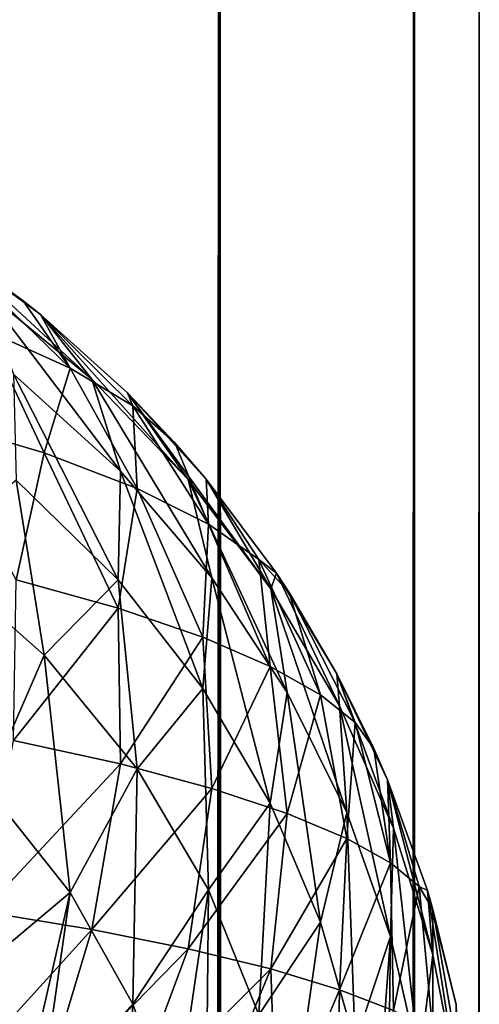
# Model space of a CAD drawing. Extents: x -265 to 265, y 0 to 1027.
# Tile 394 of 396: x 264.229 to 265, y 1013.393 to 1015.045. Entities that reach past the tile are written whole.
import ezdxf

# ---------------------------------------------------------------- set-up
doc = ezdxf.new("R2010")
doc.units = 0
doc.header["$LTSCALE"] = 65.185185
for name, color, linetype in [('16', 7, 'CONTINUOUS'), ('20', 7, 'CONTINUOUS'), ('247', 7, 'CONTINUOUS'), ('248', 7, 'CONTINUOUS'), ('25', 7, 'CONTINUOUS')]:
    doc.layers.add(name, color=color, linetype=linetype)

msp = doc.modelspace()

# ---------------------------------------------------------------- linework, layer by layer
at = {"layer": '16', "color": 7, "linetype": 'CONTINUOUS'}
for points in [[(264.2346, 1014.5734, 16.764), (264.1058, 1014.6665, 16.75), (264.2635, 1014.5503, 23.2325), (264.2346, 1014.5734, 16.764)], [(264.2635, 1014.5503, 23.2325), (264.1058, 1014.6665, 16.75), (264.1058, 1014.6665, 23.25), (264.2635, 1014.5503, 23.2325)], [(264.2635, 1014.5503, 16.7675), (264.2346, 1014.5734, 16.764), (264.2635, 1014.5503, 23.2325), (264.2635, 1014.5503, 16.7675)], [(264.4093, 1014.4191, 16.7871), (264.2635, 1014.5503, 16.7675), (264.4093, 1014.4191, 23.2129), (264.4093, 1014.4191, 16.7871)], [(264.4093, 1014.4191, 23.2129), (264.2635, 1014.5503, 16.7675), (264.2635, 1014.5503, 23.2325), (264.4093, 1014.4191, 23.2129)], [(264.4889, 1014.3353, 16.7997), (264.4093, 1014.4191, 16.7871), (264.5417, 1014.274, 23.1911), (264.4889, 1014.3353, 16.7997)], [(264.5417, 1014.274, 23.1911), (264.4093, 1014.4191, 16.7871), (264.4093, 1014.4191, 23.2129), (264.5417, 1014.274, 23.1911)], [(264.5417, 1014.274, 16.8089), (264.4889, 1014.3353, 16.7997), (264.5417, 1014.274, 23.1911), (264.5417, 1014.274, 16.8089)], [(264.6594, 1014.1164, 16.8325), (264.5417, 1014.274, 16.8089), (264.6594, 1014.1164, 23.1675), (264.6594, 1014.1164, 16.8325)], [(264.6594, 1014.1164, 23.1675), (264.5417, 1014.274, 16.8089), (264.5417, 1014.274, 23.1911), (264.6594, 1014.1164, 23.1675)], [(264.681, 1014.0837, 16.8375), (264.6594, 1014.1164, 16.8325), (264.7611, 1013.9478, 23.1422), (264.681, 1014.0837, 16.8375)], [(264.7611, 1013.9478, 23.1422), (264.6594, 1014.1164, 16.8325), (264.6594, 1014.1164, 23.1675), (264.7611, 1013.9478, 23.1422)], [(264.7611, 1013.9478, 16.8578), (264.681, 1014.0837, 16.8375), (264.7611, 1013.9478, 23.1422), (264.7611, 1013.9478, 16.8578)], [(264.8232, 1013.8221, 16.8767), (264.7611, 1013.9478, 16.8578), (264.8459, 1013.7698, 23.1155), (264.8232, 1013.8221, 16.8767)], [(264.8459, 1013.7698, 23.1155), (264.7611, 1013.9478, 16.8578), (264.7611, 1013.9478, 23.1422), (264.8459, 1013.7698, 23.1155)], [(264.8459, 1013.7698, 16.8845), (264.8232, 1013.8221, 16.8767), (264.8459, 1013.7698, 23.1155), (264.8459, 1013.7698, 16.8845)], [(264.9128, 1013.5842, 16.9124), (264.8459, 1013.7698, 16.8845), (264.9128, 1013.5842, 23.0876), (264.9128, 1013.5842, 16.9124)], [(264.9128, 1013.5842, 23.0876), (264.8459, 1013.7698, 16.8845), (264.8459, 1013.7698, 23.1155), (264.9128, 1013.5842, 23.0876)], [(264.9222, 1013.5523, 16.9172), (264.9128, 1013.5842, 16.9124), (264.9611, 1013.3927, 23.0589), (264.9222, 1013.5523, 16.9172)], [(264.9611, 1013.3927, 23.0589), (264.9128, 1013.5842, 16.9124), (264.9128, 1013.5842, 23.0876), (264.9611, 1013.3927, 23.0589)], [(264.9611, 1013.3927, 16.9411), (264.9222, 1013.5523, 16.9172), (264.9611, 1013.3927, 23.0589), (264.9611, 1013.3927, 16.9411)]]:
    msp.add_3dface(points, dxfattribs=at)
at = {"layer": '20', "color": 7, "linetype": 'CONTINUOUS'}
for points in [[(264.1058, 1014.6665, 16.75), (264.2346, 1014.5734, 16.764), (264.1224, 1014.6451, 16.5791), (264.1058, 1014.6665, 16.75)], [(264.2346, 1014.5734, 16.764), (264.3134, 1014.4605, 16.4194), (264.1224, 1014.6451, 16.5791), (264.2346, 1014.5734, 16.764)], [(264.3134, 1014.4605, 16.4194), (264.1729, 1014.5234, 16.2431), (264.1224, 1014.6451, 16.5791), (264.3134, 1014.4605, 16.4194)], [(264.2346, 1014.5734, 16.764), (264.2635, 1014.5503, 16.7675), (264.3134, 1014.4605, 16.4194), (264.2346, 1014.5734, 16.764)], [(264.2635, 1014.5503, 16.7675), (264.4093, 1014.4191, 16.7871), (264.4184, 1014.397, 16.6064), (264.2635, 1014.5503, 16.7675)], [(264.2635, 1014.5503, 16.7675), (264.4184, 1014.397, 16.6064), (264.3134, 1014.4605, 16.4194), (264.2635, 1014.5503, 16.7675)], [(264.2695, 1014.3184, 16.0214), (264.0759, 1014.3755, 15.8498), (264.1729, 1014.5234, 16.2431), (264.2695, 1014.3184, 16.0214)], [(264.3134, 1014.4605, 16.4194), (264.2695, 1014.3184, 16.0214), (264.1729, 1014.5234, 16.2431), (264.3134, 1014.4605, 16.4194)], [(264.4259, 1014.2586, 16.2118), (264.2695, 1014.3184, 16.0214), (264.3134, 1014.4605, 16.4194), (264.4259, 1014.2586, 16.2118)], [(264.4184, 1014.397, 16.6064), (264.4259, 1014.2586, 16.2118), (264.3134, 1014.4605, 16.4194), (264.4184, 1014.397, 16.6064)], [(264.4093, 1014.4191, 16.7871), (264.4889, 1014.3353, 16.7997), (264.4184, 1014.397, 16.6064), (264.4093, 1014.4191, 16.7871)], [(264.4889, 1014.3353, 16.7997), (264.5456, 1014.1984, 16.4147), (264.4184, 1014.397, 16.6064), (264.4889, 1014.3353, 16.7997)], [(264.5456, 1014.1984, 16.4147), (264.4259, 1014.2586, 16.2118), (264.4184, 1014.397, 16.6064), (264.5456, 1014.1984, 16.4147)], [(264.2695, 1014.3184, 16.0214), (264.2226, 1014.105, 15.7278), (264.0759, 1014.3755, 15.8498), (264.2695, 1014.3184, 16.0214)], [(264.4889, 1014.3353, 16.7997), (264.5417, 1014.274, 16.8089), (264.5456, 1014.1984, 16.4147), (264.4889, 1014.3353, 16.7997)], [(264.3939, 1014.0576, 15.895), (264.2226, 1014.105, 15.7278), (264.2695, 1014.3184, 16.0214), (264.3939, 1014.0576, 15.895)], [(264.4259, 1014.2586, 16.2118), (264.3939, 1014.0576, 15.895), (264.2695, 1014.3184, 16.0214), (264.4259, 1014.2586, 16.2118)], [(264.5417, 1014.274, 16.8089), (264.6594, 1014.1164, 16.8325), (264.63, 1014.1396, 16.6247), (264.5417, 1014.274, 16.8089)], [(264.5417, 1014.274, 16.8089), (264.63, 1014.1396, 16.6247), (264.5456, 1014.1984, 16.4147), (264.5417, 1014.274, 16.8089)], [(264.5358, 1014.0088, 16.077), (264.3939, 1014.0576, 15.895), (264.4259, 1014.2586, 16.2118), (264.5358, 1014.0088, 16.077)], [(264.5456, 1014.1984, 16.4147), (264.5358, 1014.0088, 16.077), (264.4259, 1014.2586, 16.2118), (264.5456, 1014.1984, 16.4147)], [(264.6488, 1013.96, 16.2696), (264.5358, 1014.0088, 16.077), (264.5456, 1014.1984, 16.4147), (264.6488, 1013.96, 16.2696)], [(264.63, 1014.1396, 16.6247), (264.6488, 1013.96, 16.2696), (264.5456, 1014.1984, 16.4147), (264.63, 1014.1396, 16.6247)], [(264.6594, 1014.1164, 16.8325), (264.681, 1014.0837, 16.8375), (264.63, 1014.1396, 16.6247), (264.6594, 1014.1164, 16.8325)], [(264.681, 1014.0837, 16.8375), (264.7337, 1013.9121, 16.4692), (264.63, 1014.1396, 16.6247), (264.681, 1014.0837, 16.8375)], [(264.7337, 1013.9121, 16.4692), (264.6488, 1013.96, 16.2696), (264.63, 1014.1396, 16.6247), (264.7337, 1013.9121, 16.4692)], [(264.3939, 1014.0576, 15.895), (264.2181, 1013.8359, 15.5496), (264.2226, 1014.105, 15.7278), (264.3939, 1014.0576, 15.895)], [(264.681, 1014.0837, 16.8375), (264.7611, 1013.9478, 16.8578), (264.7915, 1013.8659, 16.6723), (264.681, 1014.0837, 16.8375)], [(264.681, 1014.0837, 16.8375), (264.7915, 1013.8659, 16.6723), (264.7337, 1013.9121, 16.4692), (264.681, 1014.0837, 16.8375)], [(264.3978, 1013.7963, 15.7123), (264.2181, 1013.8359, 15.5496), (264.3939, 1014.0576, 15.895), (264.3978, 1013.7963, 15.7123)], [(264.5358, 1014.0088, 16.077), (264.3978, 1013.7963, 15.7123), (264.3939, 1014.0576, 15.895), (264.5358, 1014.0088, 16.077)], [(264.551, 1013.755, 15.8916), (264.3978, 1013.7963, 15.7123), (264.5358, 1014.0088, 16.077), (264.551, 1013.755, 15.8916)], [(264.6488, 1013.96, 16.2696), (264.551, 1013.755, 15.8916), (264.5358, 1014.0088, 16.077), (264.6488, 1013.96, 16.2696)], [(264.6775, 1013.7132, 16.0836), (264.551, 1013.755, 15.8916), (264.6488, 1013.96, 16.2696), (264.6775, 1013.7132, 16.0836)], [(264.7337, 1013.9121, 16.4692), (264.6775, 1013.7132, 16.0836), (264.6488, 1013.96, 16.2696), (264.7337, 1013.9121, 16.4692)], [(264.7611, 1013.9478, 16.8578), (264.8232, 1013.8221, 16.8767), (264.7915, 1013.8659, 16.6723), (264.7611, 1013.9478, 16.8578)], [(264.7774, 1013.6715, 16.2852), (264.6775, 1013.7132, 16.0836), (264.7337, 1013.9121, 16.4692), (264.7774, 1013.6715, 16.2852)], [(264.7915, 1013.8659, 16.6723), (264.7774, 1013.6715, 16.2852), (264.7337, 1013.9121, 16.4692), (264.7915, 1013.8659, 16.6723)], [(264.8512, 1013.6305, 16.4931), (264.7774, 1013.6715, 16.2852), (264.7915, 1013.8659, 16.6723), (264.8512, 1013.6305, 16.4931)], [(264.8232, 1013.8221, 16.8767), (264.8512, 1013.6305, 16.4931), (264.7915, 1013.8659, 16.6723), (264.8232, 1013.8221, 16.8767)], [(264.3978, 1013.7963, 15.7123), (264.1661, 1013.5487, 15.408), (264.2181, 1013.8359, 15.5496), (264.3978, 1013.7963, 15.7123)], [(264.8232, 1013.8221, 16.8767), (264.8459, 1013.7698, 16.8845), (264.8512, 1013.6305, 16.4931), (264.8232, 1013.8221, 16.8767)], [(264.3498, 1013.5185, 15.5582), (264.1661, 1013.5487, 15.408), (264.3978, 1013.7963, 15.7123), (264.3498, 1013.5185, 15.5582)], [(264.551, 1013.755, 15.8916), (264.3498, 1013.5185, 15.5582), (264.3978, 1013.7963, 15.7123), (264.551, 1013.755, 15.8916)], [(264.5116, 1013.4862, 15.7266), (264.3498, 1013.5185, 15.5582), (264.551, 1013.755, 15.8916), (264.5116, 1013.4862, 15.7266)], [(264.6775, 1013.7132, 16.0836), (264.5116, 1013.4862, 15.7266), (264.551, 1013.755, 15.8916), (264.6775, 1013.7132, 16.0836)], [(264.8459, 1013.7698, 16.8845), (264.9128, 1013.5842, 16.9124), (264.8992, 1013.5906, 16.7046), (264.8459, 1013.7698, 16.8845)], [(264.8459, 1013.7698, 16.8845), (264.8992, 1013.5906, 16.7046), (264.8512, 1013.6305, 16.4931), (264.8459, 1013.7698, 16.8845)], [(264.6503, 1013.4525, 15.9101), (264.5116, 1013.4862, 15.7266), (264.6775, 1013.7132, 16.0836), (264.6503, 1013.4525, 15.9101)], [(264.7774, 1013.6715, 16.2852), (264.6503, 1013.4525, 15.9101), (264.6775, 1013.7132, 16.0836), (264.7774, 1013.6715, 16.2852)], [(264.7653, 1013.4177, 16.1059), (264.6503, 1013.4525, 15.9101), (264.7774, 1013.6715, 16.2852), (264.7653, 1013.4177, 16.1059)], [(264.8512, 1013.6305, 16.4931), (264.7653, 1013.4177, 16.1059), (264.7774, 1013.6715, 16.2852), (264.8512, 1013.6305, 16.4931)], [(264.8561, 1013.3825, 16.3113), (264.7653, 1013.4177, 16.1059), (264.8512, 1013.6305, 16.4931), (264.8561, 1013.3825, 16.3113)], [(264.8992, 1013.5906, 16.7046), (264.8561, 1013.3825, 16.3113), (264.8512, 1013.6305, 16.4931), (264.8992, 1013.5906, 16.7046)], [(264.9222, 1013.3471, 16.5236), (264.8561, 1013.3825, 16.3113), (264.8992, 1013.5906, 16.7046), (264.9222, 1013.3471, 16.5236)], [(264.9128, 1013.5842, 16.9124), (264.9222, 1013.5523, 16.9172), (264.8992, 1013.5906, 16.7046), (264.9128, 1013.5842, 16.9124)], [(264.9222, 1013.5523, 16.9172), (264.9222, 1013.3471, 16.5236), (264.8992, 1013.5906, 16.7046), (264.9222, 1013.5523, 16.9172)], [(264.3498, 1013.5185, 15.5582), (264.1058, 1013.25, 15.3335), (264.1661, 1013.5487, 15.408), (264.3498, 1013.5185, 15.5582)], [(264.9222, 1013.5523, 16.9172), (264.9611, 1013.3927, 16.9411), (264.9637, 1013.3119, 16.7401), (264.9222, 1013.5523, 16.9172)], [(264.9222, 1013.5523, 16.9172), (264.9637, 1013.3119, 16.7401), (264.9222, 1013.3471, 16.5236), (264.9222, 1013.5523, 16.9172)], [(264.2635, 1013.2325, 15.4497), (264.1058, 1013.25, 15.3335), (264.3498, 1013.5185, 15.5582), (264.2635, 1013.2325, 15.4497)], [(264.5116, 1013.4862, 15.7266), (264.2635, 1013.2325, 15.4497), (264.3498, 1013.5185, 15.5582), (264.5116, 1013.4862, 15.7266)], [(264.4093, 1013.2129, 15.5809), (264.2635, 1013.2325, 15.4497), (264.5116, 1013.4862, 15.7266), (264.4093, 1013.2129, 15.5809)], [(264.6503, 1013.4525, 15.9101), (264.4093, 1013.2129, 15.5809), (264.5116, 1013.4862, 15.7266), (264.6503, 1013.4525, 15.9101)], [(264.5417, 1013.1911, 15.726), (264.4093, 1013.2129, 15.5809), (264.6503, 1013.4525, 15.9101), (264.5417, 1013.1911, 15.726)], [(264.6594, 1013.1675, 15.8836), (264.5417, 1013.1911, 15.726), (264.6503, 1013.4525, 15.9101), (264.6594, 1013.1675, 15.8836)], [(264.7653, 1013.4177, 16.1059), (264.6594, 1013.1675, 15.8836), (264.6503, 1013.4525, 15.9101), (264.7653, 1013.4177, 16.1059)], [(264.7611, 1013.1422, 16.0522), (264.6594, 1013.1675, 15.8836), (264.7653, 1013.4177, 16.1059), (264.7611, 1013.1422, 16.0522)], [(264.8561, 1013.3825, 16.3113), (264.7611, 1013.1422, 16.0522), (264.7653, 1013.4177, 16.1059), (264.8561, 1013.3825, 16.3113)]]:
    msp.add_3dface(points, dxfattribs=at)
at = {"layer": '247', "color": 7, "linetype": 'CONTINUOUS'}
for points in [[(264.0252, 1, 5.3191), (264.5641, 1, 3.5897), (264.0252, 1019, 5.3191), (264.0252, 1, 5.3191)], [(264.0252, 1019, 5.3191), (264.5641, 1, 3.5897), (264.5641, 1019, 3.5897), (264.0252, 1019, 5.3191)], [(264.5641, 1, 3.5897), (264.8906, 1, 1.8081), (264.5641, 1019, 3.5897), (264.5641, 1, 3.5897)], [(264.5641, 1019, 3.5897), (264.8906, 1, 1.8081), (264.8906, 1019, 1.8081), (264.5641, 1019, 3.5897)], [(264.8906, 1, 1.8081), (265, 1), (264.8906, 1019, 1.8081), (264.8906, 1, 1.8081)], [(264.8906, 1019, 1.8081), (265, 1), (265, 1019), (264.8906, 1019, 1.8081)]]:
    msp.add_3dface(points, dxfattribs=at)
at = {"layer": '248', "color": 7, "linetype": 'CONTINUOUS'}
for points in [[(264.5641, 1, -3.5897), (264.0252, 1, -5.3191), (264.5641, 1019, -3.5897), (264.5641, 1, -3.5897)], [(264.5641, 1019, -3.5897), (264.0252, 1, -5.3191), (264.0252, 1019, -5.3191), (264.5641, 1019, -3.5897)], [(264.8906, 1, -1.8081), (264.5641, 1, -3.5897), (264.8906, 1019, -1.8081), (264.8906, 1, -1.8081)], [(264.8906, 1019, -1.8081), (264.5641, 1, -3.5897), (264.5641, 1019, -3.5897), (264.8906, 1019, -1.8081)], [(265, 1019), (265, 1), (264.8906, 1, -1.8081), (265, 1019)], [(265, 1019), (264.8906, 1, -1.8081), (264.8906, 1019, -1.8081), (265, 1019)]]:
    msp.add_3dface(points, dxfattribs=at)
at = {"layer": '25', "color": 7, "linetype": 'CONTINUOUS'}
for points in [[(264.2635, 1014.5503, 23.2325), (264.1058, 1014.6665, 23.25), (264.3498, 1014.4418, 23.5185), (264.2635, 1014.5503, 23.2325)], [(264.3498, 1014.4418, 23.5185), (264.1058, 1014.6665, 23.25), (264.1661, 1014.592, 23.5487), (264.3498, 1014.4418, 23.5185)], [(264.3498, 1014.4418, 23.5185), (264.1661, 1014.592, 23.5487), (264.3978, 1014.2877, 23.7963), (264.3498, 1014.4418, 23.5185)], [(264.3978, 1014.2877, 23.7963), (264.1661, 1014.592, 23.5487), (264.2181, 1014.4504, 23.8359), (264.3978, 1014.2877, 23.7963)], [(264.4093, 1014.4191, 23.2129), (264.2635, 1014.5503, 23.2325), (264.5116, 1014.2734, 23.4862), (264.4093, 1014.4191, 23.2129)], [(264.5116, 1014.2734, 23.4862), (264.2635, 1014.5503, 23.2325), (264.3498, 1014.4418, 23.5185), (264.5116, 1014.2734, 23.4862)], [(264.3978, 1014.2877, 23.7963), (264.2181, 1014.4504, 23.8359), (264.3939, 1014.105, 24.0576), (264.3978, 1014.2877, 23.7963)], [(264.3939, 1014.105, 24.0576), (264.2181, 1014.4504, 23.8359), (264.2226, 1014.2722, 24.105), (264.3939, 1014.105, 24.0576)], [(264.5116, 1014.2734, 23.4862), (264.3498, 1014.4418, 23.5185), (264.551, 1014.1084, 23.755), (264.5116, 1014.2734, 23.4862)], [(264.551, 1014.1084, 23.755), (264.3498, 1014.4418, 23.5185), (264.3978, 1014.2877, 23.7963), (264.551, 1014.1084, 23.755)], [(264.5417, 1014.274, 23.1911), (264.4093, 1014.4191, 23.2129), (264.6503, 1014.0899, 23.4525), (264.5417, 1014.274, 23.1911)], [(264.6503, 1014.0899, 23.4525), (264.4093, 1014.4191, 23.2129), (264.5116, 1014.2734, 23.4862), (264.6503, 1014.0899, 23.4525)], [(264.5358, 1013.923, 24.0088), (264.3978, 1014.2877, 23.7963), (264.3939, 1014.105, 24.0576), (264.5358, 1013.923, 24.0088)], [(264.551, 1014.1084, 23.755), (264.3978, 1014.2877, 23.7963), (264.5358, 1013.923, 24.0088), (264.551, 1014.1084, 23.755)], [(264.2695, 1013.9786, 24.3184), (264.2226, 1014.2722, 24.105), (264.0759, 1014.1502, 24.3755), (264.2695, 1013.9786, 24.3184)], [(264.3939, 1014.105, 24.0576), (264.2226, 1014.2722, 24.105), (264.2695, 1013.9786, 24.3184), (264.3939, 1014.105, 24.0576)], [(264.6503, 1014.0899, 23.4525), (264.5116, 1014.2734, 23.4862), (264.6775, 1013.9164, 23.7132), (264.6503, 1014.0899, 23.4525)], [(264.6775, 1013.9164, 23.7132), (264.5116, 1014.2734, 23.4862), (264.551, 1014.1084, 23.755), (264.6775, 1013.9164, 23.7132)], [(264.6594, 1014.1164, 23.1675), (264.5417, 1014.274, 23.1911), (264.6503, 1014.0899, 23.4525), (264.6594, 1014.1164, 23.1675)], [(264.2695, 1013.9786, 24.3184), (264.0759, 1014.1502, 24.3755), (264.1729, 1013.7569, 24.5234), (264.2695, 1013.9786, 24.3184)], [(264.4259, 1013.7882, 24.2586), (264.3939, 1014.105, 24.0576), (264.2695, 1013.9786, 24.3184), (264.4259, 1013.7882, 24.2586)], [(264.5358, 1013.923, 24.0088), (264.3939, 1014.105, 24.0576), (264.4259, 1013.7882, 24.2586), (264.5358, 1013.923, 24.0088)], [(264.6488, 1013.7304, 23.96), (264.551, 1014.1084, 23.755), (264.5358, 1013.923, 24.0088), (264.6488, 1013.7304, 23.96)], [(264.6775, 1013.9164, 23.7132), (264.551, 1014.1084, 23.755), (264.6488, 1013.7304, 23.96), (264.6775, 1013.9164, 23.7132)], [(264.7653, 1013.8941, 23.4177), (264.6594, 1014.1164, 23.1675), (264.6503, 1014.0899, 23.4525), (264.7653, 1013.8941, 23.4177)], [(264.7611, 1013.9478, 23.1422), (264.6594, 1014.1164, 23.1675), (264.7653, 1013.8941, 23.4177), (264.7611, 1013.9478, 23.1422)], [(264.7653, 1013.8941, 23.4177), (264.6503, 1014.0899, 23.4525), (264.7774, 1013.7148, 23.6715), (264.7653, 1013.8941, 23.4177)], [(264.7774, 1013.7148, 23.6715), (264.6503, 1014.0899, 23.4525), (264.6775, 1013.9164, 23.7132), (264.7774, 1013.7148, 23.6715)], [(264.3134, 1013.5806, 24.4605), (264.2695, 1013.9786, 24.3184), (264.1729, 1013.7569, 24.5234), (264.3134, 1013.5806, 24.4605)], [(264.4259, 1013.7882, 24.2586), (264.2695, 1013.9786, 24.3184), (264.3134, 1013.5806, 24.4605), (264.4259, 1013.7882, 24.2586)], [(264.8459, 1013.7698, 23.1155), (264.7611, 1013.9478, 23.1422), (264.8561, 1013.6887, 23.3825), (264.8459, 1013.7698, 23.1155)], [(264.8561, 1013.6887, 23.3825), (264.7611, 1013.9478, 23.1422), (264.7653, 1013.8941, 23.4177), (264.8561, 1013.6887, 23.3825)], [(264.5456, 1013.5853, 24.1984), (264.5358, 1013.923, 24.0088), (264.4259, 1013.7882, 24.2586), (264.5456, 1013.5853, 24.1984)], [(264.6488, 1013.7304, 23.96), (264.5358, 1013.923, 24.0088), (264.5456, 1013.5853, 24.1984), (264.6488, 1013.7304, 23.96)], [(264.7337, 1013.5308, 23.9121), (264.6775, 1013.9164, 23.7132), (264.6488, 1013.7304, 23.96), (264.7337, 1013.5308, 23.9121)], [(264.7774, 1013.7148, 23.6715), (264.6775, 1013.9164, 23.7132), (264.7337, 1013.5308, 23.9121), (264.7774, 1013.7148, 23.6715)], [(264.8561, 1013.6887, 23.3825), (264.7653, 1013.8941, 23.4177), (264.8512, 1013.5069, 23.6305), (264.8561, 1013.6887, 23.3825)], [(264.8512, 1013.5069, 23.6305), (264.7653, 1013.8941, 23.4177), (264.7774, 1013.7148, 23.6715), (264.8512, 1013.5069, 23.6305)], [(264.4184, 1013.3936, 24.397), (264.4259, 1013.7882, 24.2586), (264.3134, 1013.5806, 24.4605), (264.4184, 1013.3936, 24.397)], [(264.5456, 1013.5853, 24.1984), (264.4259, 1013.7882, 24.2586), (264.4184, 1013.3936, 24.397), (264.5456, 1013.5853, 24.1984)], [(264.3134, 1013.5806, 24.4605), (264.1729, 1013.7569, 24.5234), (264.1224, 1013.4209, 24.6451), (264.3134, 1013.5806, 24.4605)], [(264.9128, 1013.5842, 23.0876), (264.8459, 1013.7698, 23.1155), (264.9222, 1013.4764, 23.3471), (264.9128, 1013.5842, 23.0876)], [(264.9222, 1013.4764, 23.3471), (264.8459, 1013.7698, 23.1155), (264.8561, 1013.6887, 23.3825), (264.9222, 1013.4764, 23.3471)], [(264.63, 1013.3753, 24.1396), (264.6488, 1013.7304, 23.96), (264.5456, 1013.5853, 24.1984), (264.63, 1013.3753, 24.1396)], [(264.7337, 1013.5308, 23.9121), (264.6488, 1013.7304, 23.96), (264.63, 1013.3753, 24.1396), (264.7337, 1013.5308, 23.9121)], [(264.7915, 1013.3277, 23.8659), (264.7774, 1013.7148, 23.6715), (264.7337, 1013.5308, 23.9121), (264.7915, 1013.3277, 23.8659)], [(264.8512, 1013.5069, 23.6305), (264.7774, 1013.7148, 23.6715), (264.7915, 1013.3277, 23.8659), (264.8512, 1013.5069, 23.6305)], [(264.8992, 1013.2954, 23.5906), (264.8561, 1013.6887, 23.3825), (264.8512, 1013.5069, 23.6305), (264.8992, 1013.2954, 23.5906)], [(264.9222, 1013.4764, 23.3471), (264.8561, 1013.6887, 23.3825), (264.8992, 1013.2954, 23.5906), (264.9222, 1013.4764, 23.3471)], [(264.2346, 1013.236, 24.5734), (264.3134, 1013.5806, 24.4605), (264.1224, 1013.4209, 24.6451), (264.2346, 1013.236, 24.5734)], [(264.2346, 1013.236, 24.5734), (264.2635, 1013.2325, 24.5503), (264.3134, 1013.5806, 24.4605), (264.2346, 1013.236, 24.5734)], [(264.2635, 1013.2325, 24.5503), (264.4184, 1013.3936, 24.397), (264.3134, 1013.5806, 24.4605), (264.2635, 1013.2325, 24.5503)], [(264.4889, 1013.2003, 24.3353), (264.5456, 1013.5853, 24.1984), (264.4184, 1013.3936, 24.397), (264.4889, 1013.2003, 24.3353)], [(264.4889, 1013.2003, 24.3353), (264.5417, 1013.1911, 24.274), (264.5456, 1013.5853, 24.1984), (264.4889, 1013.2003, 24.3353)], [(264.5417, 1013.1911, 24.274), (264.63, 1013.3753, 24.1396), (264.5456, 1013.5853, 24.1984), (264.5417, 1013.1911, 24.274)], [(264.9611, 1013.3927, 23.0589), (264.9128, 1013.5842, 23.0876), (264.9637, 1013.2599, 23.3119), (264.9611, 1013.3927, 23.0589)], [(264.9637, 1013.2599, 23.3119), (264.9128, 1013.5842, 23.0876), (264.9222, 1013.4764, 23.3471), (264.9637, 1013.2599, 23.3119)], [(264.681, 1013.1625, 24.0837), (264.7337, 1013.5308, 23.9121), (264.63, 1013.3753, 24.1396), (264.681, 1013.1625, 24.0837)], [(264.681, 1013.1625, 24.0837), (264.7915, 1013.3277, 23.8659), (264.7337, 1013.5308, 23.9121), (264.681, 1013.1625, 24.0837)], [(264.8232, 1013.1233, 23.8221), (264.8512, 1013.5069, 23.6305), (264.7915, 1013.3277, 23.8659), (264.8232, 1013.1233, 23.8221)], [(264.8232, 1013.1233, 23.8221), (264.8459, 1013.1155, 23.7698), (264.8512, 1013.5069, 23.6305), (264.8232, 1013.1233, 23.8221)], [(264.8459, 1013.1155, 23.7698), (264.8992, 1013.2954, 23.5906), (264.8512, 1013.5069, 23.6305), (264.8459, 1013.1155, 23.7698)], [(264.9222, 1013.0828, 23.5523), (264.9222, 1013.4764, 23.3471), (264.8992, 1013.2954, 23.5906), (264.9222, 1013.0828, 23.5523)], [(264.9222, 1013.0828, 23.5523), (264.9637, 1013.2599, 23.3119), (264.9222, 1013.4764, 23.3471), (264.9222, 1013.0828, 23.5523)], [(264.1058, 1013.25, 24.6665), (264.2346, 1013.236, 24.5734), (264.1224, 1013.4209, 24.6451), (264.1058, 1013.25, 24.6665)], [(264.2635, 1013.2325, 24.5503), (264.4093, 1013.2129, 24.4191), (264.4184, 1013.3936, 24.397), (264.2635, 1013.2325, 24.5503)], [(264.4093, 1013.2129, 24.4191), (264.4889, 1013.2003, 24.3353), (264.4184, 1013.3936, 24.397), (264.4093, 1013.2129, 24.4191)]]:
    msp.add_3dface(points, dxfattribs=at)

doc.saveas('drawing.dxf')
